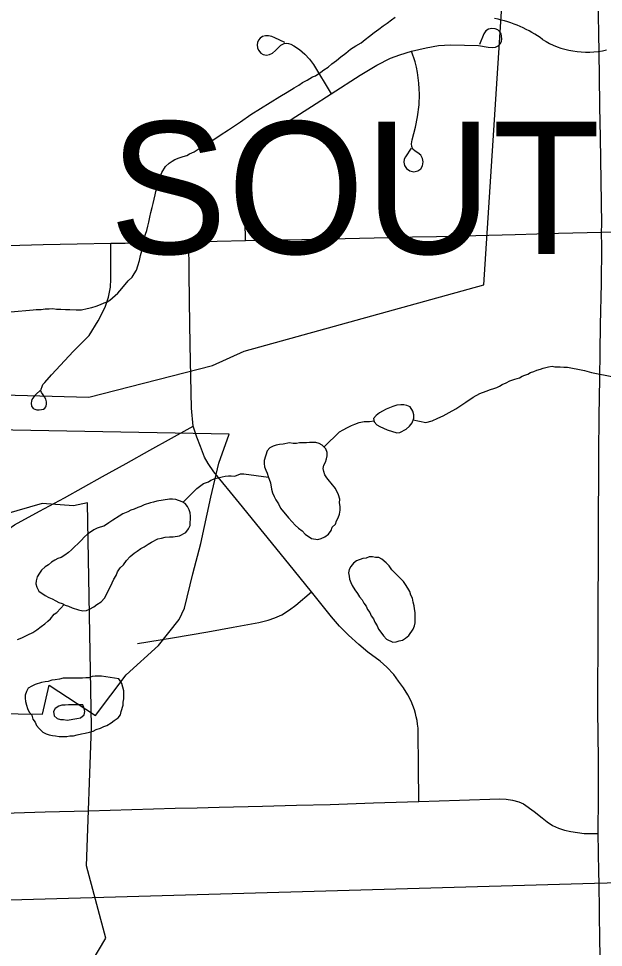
# Model space of a CAD drawing. Extents: x -11.4 to 84.1, y 11.1 to 59.
# Drawn here: x 28.187 to 28.606, y 41.365 to 42.03 of the extents above; entities that cross this region are included whole.
import ezdxf

# ---------------------------------------------------------------- set-up
doc = ezdxf.new("R2010")
doc.units = 0
for name, color, linetype in [('GM_X_City_Street', 7, 'Continuous'), ('GM_X_Corporation', 7, 'Continuous'), ('GM_X_Corporation_Text', 7, 'Continuous'), ('GM_X_County_Road', 7, 'Continuous'), ('GM_X_Major_River', 7, 'Continuous'), ('GM_X_Minor_Lake', 7, 'Continuous'), ('GM_X_Minor_River', 7, 'Continuous'), ('GM_X_Rail_Line', 7, 'Continuous'), ('GM_X_State_Route', 7, 'Continuous'), ('GM_X_State_Shield', 7, 'Continuous')]:
    doc.layers.add(name, color=color, linetype=linetype)

msp = doc.modelspace()

# ---------------------------------------------------------------- linework, layer by layer
at = {"layer": 'GM_X_City_Street'}
for points in [[(28.35005, 41.87069), (28.34949, 41.89782), (28.34964, 41.90399), (28.34993, 41.90706), (28.35036, 41.91011), (28.35097, 41.91315), (28.35168, 41.91615), (28.35254, 41.91911), (28.35353, 41.92204), (28.35467, 41.9249), (28.35591, 41.92772), (28.35733, 41.93048), (28.35884, 41.93317), (28.36046, 41.93578), (28.36226, 41.9383), (28.36411, 41.94076), (28.3661, 41.94313), (28.36818, 41.94539), (28.37041, 41.94755), (28.37269, 41.9496), (28.37511, 41.95155), (28.38343, 41.95776), (28.39734, 41.96674), (28.41124, 41.97572), (28.43215, 41.98903), (28.44407, 41.99628), (28.45391, 42.00112), (28.46048, 42.00371), (28.46894, 42.00613), (28.4793, 42.00872), (28.48829, 42.01027), (28.49675, 42.01079), (28.51698, 42.0104), (28.52388, 42.00914), (28.52667, 42.00881), (28.52912, 42.00904), (28.53148, 42.01018), (28.53263, 42.01166), (28.5333, 42.01331), (28.53361, 42.01504), (28.53306, 42.0186), (28.53213, 42.02013), (28.53077, 42.02149), (28.52873, 42.02225), (28.5263, 42.02244), (28.52397, 42.02195), (28.52213, 42.02069), (28.52077, 42.01865), (28.51749, 42.01111)], [(28.37807, 42.01233), (28.37107, 42.01589), (28.36885, 42.01669), (28.36654, 42.01713), (28.36438, 42.01724), (28.36213, 42.01684), (28.3605, 42.0156), (28.35921, 42.01408), (28.35851, 42.01252), (28.35826, 42.01071), (28.35846, 42.00866), (28.35925, 42.00685), (28.36104, 42.00489), (28.36264, 42.00391), (28.36505, 42.00346), (28.36728, 42.00382), (28.36934, 42.0048), (28.37139, 42.00659), (28.37504, 42.01029), (28.37539, 42.01064), (28.37663, 42.01135), (28.37774, 42.01182), (28.37931, 42.01194), (28.38076, 42.01173), (28.3824, 42.01128), (28.3847, 42.0101), (28.38873, 42.00737), (28.39247, 42.00418), (28.39579, 42.00058), (28.39862, 41.99663), (28.41124, 41.97572)], [(28.46869, 41.93686), (28.46454, 41.93064), (28.46367, 41.92883), (28.46347, 41.92669), (28.46394, 41.92441), (28.46528, 41.92234), (28.46762, 41.92053), (28.47043, 41.91993), (28.47331, 41.92047), (28.47552, 41.922), (28.47679, 41.92414), (28.47726, 41.92709), (28.47686, 41.92943), (28.47552, 41.93177), (28.47351, 41.93343), (28.47145, 41.93454), (28.46995, 41.93604), (28.46916, 41.938), (28.46894, 41.93986), (28.46944, 41.94267), (28.4717, 41.95193), (28.47317, 41.95915), (28.47446, 41.96773), (28.47461, 41.97551), (28.47447, 41.97939), (28.47418, 41.98328), (28.47371, 41.98714), (28.47315, 41.99099), (28.47239, 41.9948), (28.47149, 41.99859), (28.46894, 42.00613)], [(28.47421, 41.46921), (28.47395, 41.49416), (28.47369, 41.51912), (28.47355, 41.52178), (28.47326, 41.52444), (28.47284, 41.52708), (28.47232, 41.52969), (28.4717, 41.53228), (28.47095, 41.53484), (28.46982, 41.53799), (28.46858, 41.5411), (28.46629, 41.54559), (28.46318, 41.55054), (28.45968, 41.5554), (28.45628, 41.56006), (28.45122, 41.56531), (28.44637, 41.56958), (28.43772, 41.576), (28.43111, 41.58154), (28.42373, 41.58824), (28.41732, 41.59475), (28.41168, 41.60126), (28.39726, 41.61932), (28.38096, 41.63936), (28.36327, 41.661), (28.34559, 41.68264), (28.32719, 41.70504), (28.32315, 41.71111), (28.32059, 41.71567), (28.31773, 41.72319), (28.31501, 41.72993), (28.3126, 41.73775), (28.31138, 41.7507), (28.31086, 41.77333), (28.31035, 41.79596), (28.30991, 41.82703), (28.30961, 41.84838), (28.30932, 41.86972)], [(28.20289, 41.76327), (28.19999, 41.7608), (28.19911, 41.75986), (28.19833, 41.75879), (28.19705, 41.75703), (28.19664, 41.75571), (28.19647, 41.75438), (28.1968, 41.75222), (28.19741, 41.75125), (28.19801, 41.75058), (28.19907, 41.75004), (28.20057, 41.74963), (28.20222, 41.74953), (28.20396, 41.74968), (28.20535, 41.75012), (28.20617, 41.75082), (28.20696, 41.75168), (28.20729, 41.7525), (28.20745, 41.75366), (28.20738, 41.75531), (28.20698, 41.75704), (28.20612, 41.75891), (28.20465, 41.76089), (28.20395, 41.76184), (28.20351, 41.76307), (28.20359, 41.76434), (28.20429, 41.76615), (28.20494, 41.76759), (28.2063, 41.76915), (28.21112, 41.7746), (28.22679, 41.79141), (28.23797, 41.8027), (28.24453, 41.81324), (28.24937, 41.82291), (28.25182, 41.83018), (28.25253, 41.83364), (28.2533, 41.83741), (28.25352, 41.84294), (28.2535, 41.86871)], [(28.15378, 41.63808), (28.15914, 41.64205), (28.16501, 41.64724), (28.17337, 41.65726), (28.17673, 41.66096), (28.18042, 41.66431), (28.18446, 41.66723), (28.20246, 41.67693), (28.22046, 41.68662), (28.24759, 41.70177), (28.26451, 41.71121), (28.28144, 41.72066), (28.29702, 41.7292), (28.3126, 41.73775)], [(28.27251, 41.58233), (28.29778, 41.58644), (28.32305, 41.59054), (28.34125, 41.5939), (28.35945, 41.59727), (28.36616, 41.59891), (28.37111, 41.60066), (28.37597, 41.6029), (28.38141, 41.6063), (28.38598, 41.6098), (28.39726, 41.61932)], [(28.17697, 41.46092), (28.20643, 41.46175), (28.23748, 41.46261), (28.26854, 41.46347), (28.2996, 41.46432), (28.31537, 41.46475), (28.33115, 41.46519), (28.36221, 41.46594), (28.38641, 41.46652), (28.41062, 41.46711), (28.44167, 41.46814), (28.45794, 41.46868), (28.47421, 41.46921), (28.50318, 41.47014), (28.53216, 41.47107), (28.53676, 41.47094), (28.54125, 41.47025), (28.5457, 41.46903), (28.54899, 41.46745), (28.55673, 41.46205), (28.56257, 41.45756), (28.56607, 41.45464), (28.56996, 41.45214), (28.57407, 41.45016), (28.57839, 41.44866), (28.58289, 41.44771), (28.59265, 41.44639), (28.60265, 41.44638)]]:
    msp.add_lwpolyline(points, dxfattribs=at)
at = {"layer": 'GM_X_Corporation'}
for points in [[(27.87711, 41.76842), (28.23777, 41.75854), (28.32636, 41.78133), (28.34895, 41.79159), (28.52057, 41.83896), (28.54544, 42.22305)], [(27.97612, 41.35641), (27.9768, 41.52229), (28.09991, 41.52178), (28.10657, 41.54025), (28.16253, 41.55001), (28.1694, 41.53217), (28.20453, 41.53166), (28.20925, 41.55244), (28.24252, 41.53077), (28.26451, 41.55977), (28.28764, 41.5808), (28.30241, 41.59954), (28.30638, 41.60749), (28.31226, 41.63224), (28.31801, 41.65383), (28.32521, 41.68694), (28.33097, 41.71142), (28.33818, 41.73209), (28.00222, 41.73831), (28.00468, 41.87084), (27.80585, 41.87452), (27.80831, 42.00704), (27.21274, 42.01791)], [(28.22508, 41.32973), (28.25005, 41.3713), (28.23617, 41.42306), (28.23963, 41.52243), (28.23681, 41.683), (28.2268, 41.68087), (28.20432, 41.68244), (28.15863, 41.66933)]]:
    msp.add_lwpolyline(points, dxfattribs=at)
at = {"layer": 'GM_X_County_Road'}
for points in [[(28.18008, 41.86724), (28.20512, 41.86774), (28.22931, 41.86822), (28.2535, 41.86871), (28.26387, 41.86892), (28.29002, 41.86945), (28.30932, 41.86972), (28.32968, 41.87021), (28.35005, 41.87069), (28.37021, 41.87111), (28.39037, 41.87153), (28.42144, 41.87222), (28.4525, 41.87292), (28.46965, 41.87331), (28.4868, 41.87369), (28.51498, 41.87434), (28.54317, 41.87499), (28.5741, 41.87586), (28.60503, 41.87673)], [(28.60503, 41.87673), (28.63607, 41.87773)]]:
    msp.add_lwpolyline(points, dxfattribs=at)
at = {"layer": 'GM_X_Major_River'}
for points in [[(28.23357, 41.53847), (28.22309, 41.53847), (28.22082, 41.53809), (28.21855, 41.5381), (28.21628, 41.53734), (28.21363, 41.53582), (28.21249, 41.53355), (28.21287, 41.53051), (28.21514, 41.52861), (28.21741, 41.52786), (28.21968, 41.52785), (28.22233, 41.52747)], [(28.22233, 41.52747), (28.22914, 41.52861), (28.23179, 41.52899), (28.23444, 41.53126), (28.23483, 41.53354), (28.23445, 41.53581), (28.23357, 41.53847)]]:
    msp.add_lwpolyline(points, dxfattribs=at)
at = {"layer": 'GM_X_Minor_Lake'}
for points in [[(28.46126, 41.75308), (28.45835, 41.75276), (28.45561, 41.752), (28.45301, 41.75102), (28.45079, 41.75005), (28.44815, 41.74853), (28.44587, 41.7474), (28.4436, 41.7455), (28.4417, 41.74322), (28.44208, 41.74095), (28.44397, 41.73867), (28.44624, 41.73753), (28.45154, 41.73526), (28.45835, 41.73298)], [(28.45835, 41.73298), (28.46062, 41.73336), (28.46517, 41.73563), (28.46744, 41.73791), (28.46933, 41.74018), (28.47047, 41.74359), (28.47048, 41.74587), (28.46972, 41.74852), (28.46783, 41.75156), (28.46556, 41.7527), (28.46329, 41.75308), (28.46126, 41.75308)], [(28.41124, 41.69697), (28.41024, 41.69848), (28.40835, 41.70075), (28.40684, 41.70303), (28.40609, 41.70531), (28.40571, 41.70758), (28.40609, 41.70986), (28.40723, 41.71213), (28.40799, 41.71441), (28.40837, 41.71669), (28.40837, 41.71896), (28.40761, 41.72162), (28.40497, 41.72427), (28.4027, 41.72541), (28.40043, 41.72617), (28.39588, 41.72617), (28.39361, 41.72579), (28.38869, 41.7258), (28.38642, 41.72542), (28.38415, 41.72542), (28.3815, 41.7258), (28.37695, 41.72504), (28.3743, 41.72466), (28.37203, 41.72429), (28.36976, 41.72353), (28.36749, 41.72239), (28.36559, 41.72012), (28.36331, 41.71329), (28.36331, 41.71101), (28.36369, 41.70874), (28.36444, 41.70646), (28.36558, 41.70418), (28.36633, 41.70191), (28.36784, 41.69735), (28.3686, 41.6928), (28.36935, 41.69015), (28.37049, 41.68749), (28.37162, 41.68521), (28.37351, 41.68218), (28.37502, 41.67915), (28.38069, 41.67231), (28.38334, 41.66928), (28.38561, 41.667), (28.38788, 41.66473), (28.39053, 41.66283), (28.3928, 41.66055), (28.39734, 41.65751), (28.40188, 41.65675)], [(28.40188, 41.65675), (28.40415, 41.65751), (28.4068, 41.65865), (28.40945, 41.66054), (28.41135, 41.6632), (28.41211, 41.66547), (28.41438, 41.66775), (28.41514, 41.67002), (28.41628, 41.6723), (28.41742, 41.67495), (28.4178, 41.67761), (28.4178, 41.68027), (28.41742, 41.68292), (28.41743, 41.68558), (28.41667, 41.68861), (28.4144, 41.69317), (28.41124, 41.69697)], [(28.23337, 41.60561), (28.23602, 41.60599), (28.2383, 41.60675), (28.24133, 41.60864), (28.2436, 41.61016), (28.24663, 41.61205), (28.2489, 41.61471), (28.25042, 41.61736), (28.25459, 41.62571), (28.25573, 41.62836), (28.25725, 41.63102), (28.25838, 41.63367), (28.26028, 41.63633), (28.26255, 41.6386), (28.26483, 41.64163), (28.26748, 41.64467), (28.27013, 41.64694), (28.2724, 41.64846), (28.27506, 41.65035), (28.27733, 41.65149), (28.28036, 41.65339), (28.28263, 41.65491), (28.28718, 41.65718), (28.28983, 41.65756), (28.29248, 41.65831), (28.2955, 41.65869), (28.29815, 41.65869), (28.3027, 41.65945), (28.30724, 41.66172), (28.30914, 41.66438), (28.31028, 41.66665), (28.31028, 41.66893), (28.31066, 41.6712), (28.31066, 41.67348), (28.31029, 41.67576), (28.30953, 41.67803), (28.3084, 41.68031), (28.30688, 41.68259), (28.30461, 41.68372), (28.30007, 41.68524), (28.2978, 41.68562), (28.29553, 41.68563), (28.28644, 41.68411), (28.28417, 41.68335), (28.2819, 41.68297), (28.27736, 41.68146), (28.27508, 41.68032), (28.27281, 41.67956), (28.27016, 41.67843), (28.26789, 41.67767), (28.26561, 41.67653), (28.26221, 41.67502), (28.25955, 41.6735), (28.25501, 41.67047), (28.25198, 41.66857), (28.25054, 41.66742)], [(28.25054, 41.66742), (28.24857, 41.6663), (28.24592, 41.66554), (28.24365, 41.66478), (28.24137, 41.66364), (28.23683, 41.66061), (28.23456, 41.65872), (28.23228, 41.65606), (28.22546, 41.64924), (28.22319, 41.64734), (28.22054, 41.64544), (28.21789, 41.64393), (28.21561, 41.64317), (28.21334, 41.64203), (28.21107, 41.64052), (28.2088, 41.63862), (28.20652, 41.6371), (28.20387, 41.63483), (28.20236, 41.63256), (28.20084, 41.6299), (28.20008, 41.62724), (28.1997, 41.62497), (28.20046, 41.62269), (28.20197, 41.61966), (28.2065, 41.61662), (28.20915, 41.6151), (28.21143, 41.61434), (28.21408, 41.61282), (28.21634, 41.61169), (28.21861, 41.61093), (28.22089, 41.60979), (28.22316, 41.60903), (28.2258, 41.60789), (28.23035, 41.60637), (28.23337, 41.60561)], [(28.45487, 41.63509), (28.45297, 41.63777), (28.4507, 41.64005), (28.44767, 41.6427), (28.4454, 41.64384), (28.44313, 41.64384), (28.44086, 41.64422), (28.43859, 41.64422), (28.43632, 41.64346), (28.43404, 41.64309), (28.4295, 41.64157), (28.42723, 41.63967), (28.42533, 41.6374), (28.42419, 41.63513), (28.42381, 41.63285), (28.42419, 41.63057), (28.42457, 41.6283), (28.42532, 41.62602), (28.42646, 41.62374), (28.42835, 41.62071), (28.43024, 41.61805), (28.43175, 41.61577), (28.43364, 41.6135), (28.43477, 41.61122), (28.43629, 41.60895), (28.43742, 41.60667), (28.43893, 41.60439), (28.44007, 41.60212), (28.44158, 41.59984), (28.44271, 41.59756), (28.44422, 41.59491), (28.44536, 41.59263), (28.44687, 41.59035), (28.44876, 41.5877), (28.45103, 41.58542), (28.45557, 41.58314)], [(28.45557, 41.58314), (28.45784, 41.58352), (28.46011, 41.58428), (28.46239, 41.58466), (28.46466, 41.58617), (28.46693, 41.58807), (28.46996, 41.59262), (28.4711, 41.5949), (28.47148, 41.59717), (28.47149, 41.60438), (28.47111, 41.60703), (28.47074, 41.60931), (28.46998, 41.61197), (28.46961, 41.61462), (28.46847, 41.6169), (28.46772, 41.61956), (28.4662, 41.62183), (28.46469, 41.62449), (28.46318, 41.62676), (28.45487, 41.63509)], [(28.25916, 41.55691), (28.24696, 41.55895), (28.24242, 41.55895), (28.24015, 41.55857), (28.23788, 41.55781), (28.2356, 41.55781), (28.23333, 41.55744), (28.22879, 41.55744), (28.22652, 41.55744), (28.21933, 41.55744), (28.21668, 41.55668), (28.21365, 41.55631), (28.21137, 41.55593), (28.20872, 41.55517), (28.20645, 41.55479), (28.2038, 41.55441), (28.19926, 41.5529), (28.19699, 41.55176), (28.19433, 41.55024), (28.1932, 41.54797), (28.19206, 41.54531), (28.19206, 41.54304), (28.19243, 41.54076), (28.19319, 41.53811), (28.19394, 41.53583), (28.19508, 41.53317), (28.19697, 41.5309), (28.19772, 41.52824), (28.19923, 41.52596), (28.20037, 41.52369), (28.20226, 41.52141), (28.20491, 41.51876), (28.20718, 41.51762), (28.20945, 41.51686), (28.21172, 41.51648), (28.21399, 41.5161), (28.21664, 41.51572), (28.22194, 41.51571), (28.22421, 41.51609), (28.22686, 41.51609), (28.22951, 41.51685), (28.23254, 41.51761), (28.23519, 41.51799), (28.23822, 41.51874), (28.24087, 41.5195), (28.24314, 41.52064), (28.24617, 41.52177), (28.24844, 41.52291), (28.25072, 41.52367), (28.25375, 41.52556), (28.25602, 41.52708), (28.25867, 41.52898), (28.26057, 41.53125)], [(28.26057, 41.53125), (28.26095, 41.53353), (28.26246, 41.53808), (28.26247, 41.54035), (28.26285, 41.54263), (28.26285, 41.54832), (28.26134, 41.55363), (28.25916, 41.55691)]]:
    msp.add_lwpolyline(points, dxfattribs=at)
at = {"layer": 'GM_X_Minor_River'}
for points in [[(28.18188, 41.81977), (28.19788, 41.82098), (28.20015, 41.8214), (28.20357, 41.82145), (28.2066, 41.82189), (28.20925, 41.82193), (28.21191, 41.82197), (28.21458, 41.82164), (28.21761, 41.82169), (28.22104, 41.82136), (28.22408, 41.82141), (28.22864, 41.82111), (28.23244, 41.82117), (28.2366, 41.822), (28.24, 41.82281), (28.24303, 41.82362), (28.24605, 41.82481), (28.24869, 41.826), (28.25095, 41.8268), (28.25283, 41.82797), (28.25844, 41.833), (28.26142, 41.83648), (28.26589, 41.84187), (28.26888, 41.84458), (28.27036, 41.84689), (28.27184, 41.84957), (28.27293, 41.85263), (28.274, 41.85645), (28.2747, 41.85989), (28.27579, 41.86333), (28.27647, 41.86752), (28.27716, 41.87172), (28.27824, 41.87516), (28.27934, 41.87784), (28.28005, 41.88089), (28.28075, 41.88394), (28.28146, 41.88738), (28.28216, 41.89081), (28.28324, 41.89425), (28.28395, 41.8973), (28.28465, 41.90036), (28.28536, 41.90341), (28.28571, 41.9057), (28.28643, 41.90799), (28.28677, 41.91028), (28.28785, 41.91372), (28.28894, 41.91678), (28.29003, 41.91946), (28.29262, 41.92368), (28.29524, 41.92601), (28.29749, 41.92756), (28.29937, 41.92874), (28.30239, 41.92993), (28.30541, 41.93074), (28.30806, 41.93154), (28.30994, 41.93271), (28.31333, 41.93429), (28.31746, 41.93702), (28.32198, 41.93937), (28.32649, 41.94249), (28.33174, 41.946), (28.33775, 41.9499), (28.34639, 41.95575), (28.3539, 41.96081), (28.37458, 41.9737), (28.37984, 41.97683), (28.38472, 41.97995), (28.38811, 41.98191), (28.39073, 41.98385), (28.39413, 41.98543), (28.39601, 41.9866), (28.39789, 41.98777), (28.40015, 41.98857), (28.4039, 41.99129), (28.40616, 41.99285), (28.40916, 41.9948), (28.41178, 41.99713), (28.41516, 41.99946), (28.41815, 42.00217), (28.42191, 42.0049), (28.42528, 42.00761), (28.42904, 42.00996), (28.4328, 42.0123), (28.43579, 42.01463), (28.43879, 42.01696), (28.44217, 42.01968), (28.44555, 42.02202), (28.44854, 42.02435), (28.45155, 42.0263), (28.45455, 42.02863), (28.45718, 42.03057)], [(28.47006, 41.74235), (28.47915, 41.74043), (28.48369, 41.74165), (28.48784, 41.74362), (28.49161, 41.7452), (28.49575, 41.74755), (28.50064, 41.75029), (28.50778, 41.75497), (28.51303, 41.75848), (28.51793, 41.76122), (28.52246, 41.76282), (28.52547, 41.76401), (28.52774, 41.76481), (28.53001, 41.7656), (28.53189, 41.76639), (28.53377, 41.76756), (28.53679, 41.76876), (28.53942, 41.77032), (28.54282, 41.77152), (28.54622, 41.77233), (28.5481, 41.77351), (28.54999, 41.7743), (28.55225, 41.77509), (28.55413, 41.77627), (28.5564, 41.77706), (28.55866, 41.77786), (28.56131, 41.77867), (28.5632, 41.77946), (28.56698, 41.78028), (28.56963, 41.7807), (28.57154, 41.78035), (28.57533, 41.78042), (28.578, 41.78008), (28.58066, 41.78012), (28.58408, 41.77942), (28.5879, 41.77872), (28.59285, 41.77766), (28.59781, 41.77622), (28.61344, 41.77306)], [(28.40625, 41.72299), (28.41736, 41.73371), (28.41999, 41.73527), (28.423, 41.73685), (28.42601, 41.73842), (28.42828, 41.73921), (28.4313, 41.74041), (28.43508, 41.74123), (28.43888, 41.74129), (28.44196, 41.7417)], [(28.30529, 41.68338), (28.31511, 41.69324), (28.31999, 41.69675), (28.32339, 41.69795), (28.32527, 41.69912), (28.32829, 41.70031), (28.33131, 41.70112), (28.3332, 41.70153), (28.33547, 41.70195), (28.33775, 41.70236), (28.33965, 41.7024), (28.34231, 41.70206), (28.34646, 41.70365), (28.34874, 41.70369), (28.36654, 41.7013)], [(28.18666, 41.58505), (28.18968, 41.58624), (28.19419, 41.58859), (28.19759, 41.59017), (28.20059, 41.59212), (28.20359, 41.59445), (28.20622, 41.59639), (28.20846, 41.59833), (28.21034, 41.59988), (28.21293, 41.60335), (28.21482, 41.60452), (28.22009, 41.61019)]]:
    msp.add_lwpolyline(points, dxfattribs=at)
at = {"layer": 'GM_X_Rail_Line'}
msp.add_lwpolyline([(26.71732, 41.55544), (27.05302, 41.37164), (27.55347, 41.38096), (28.60002, 41.4108), (30.15821, 41.45182), (31.07244, 41.47046), (32.03512, 41.49936), (32.04724, 41.51148), (32.03792, 42.0121), (32.04631, 42.02236), (33.0454, 42.04058)], dxfattribs=at)
at = {"layer": 'GM_X_State_Route'}
for points in [[(28.60313, 41.41804), (28.60291, 41.43303), (28.60265, 41.44638), (28.60276, 41.47291), (28.60288, 41.49943), (28.60262, 41.51682), (28.60237, 41.53422), (28.60249, 41.59636), (28.60303, 41.71838), (28.60335, 41.74511), (28.60366, 41.77184), (28.60396, 41.79113), (28.60425, 41.81042), (28.60491, 41.84004), (28.60514, 41.86623), (28.60503, 41.87673), (28.60514, 41.88234), (28.60464, 41.9134), (28.60414, 41.94446), (28.60379, 41.96664), (28.60343, 41.98882), (28.60297, 42.01988), (28.60265, 42.0417)], [(28.6071, 41.18474), (28.60621, 41.20718), (28.60589, 41.23227), (28.6055, 41.26334), (28.60525, 41.28279), (28.605, 41.30224), (28.60479, 41.32814), (28.60447, 41.34277), (28.60371, 41.3693), (28.60346, 41.39028), (28.60321, 41.41126), (28.60313, 41.41804)]]:
    msp.add_lwpolyline(points, dxfattribs=at)
at = {"layer": 'GM_X_State_Shield'}
for centre, major_axis, start_param, end_param in [((28.50912, 41.9683), (0.07897, 0), 0.823519, 1.323587), ((28.59454, 42.04567), (0.05011, 0), 4.026481, 4.996735)]:
    msp.add_ellipse(centre, major_axis=major_axis, ratio=0.8, start_param=start_param, end_param=end_param, dxfattribs=at)

# ---------------------------------------------------------------- texts
at = {"layer": 'GM_X_Corporation_Text'}
msp.add_text('SOUTH RUSSELL', height=0.094697, rotation=0.00001, dxfattribs=at).set_placement((28.25244, 41.86117))

doc.saveas('drawing.dxf')
